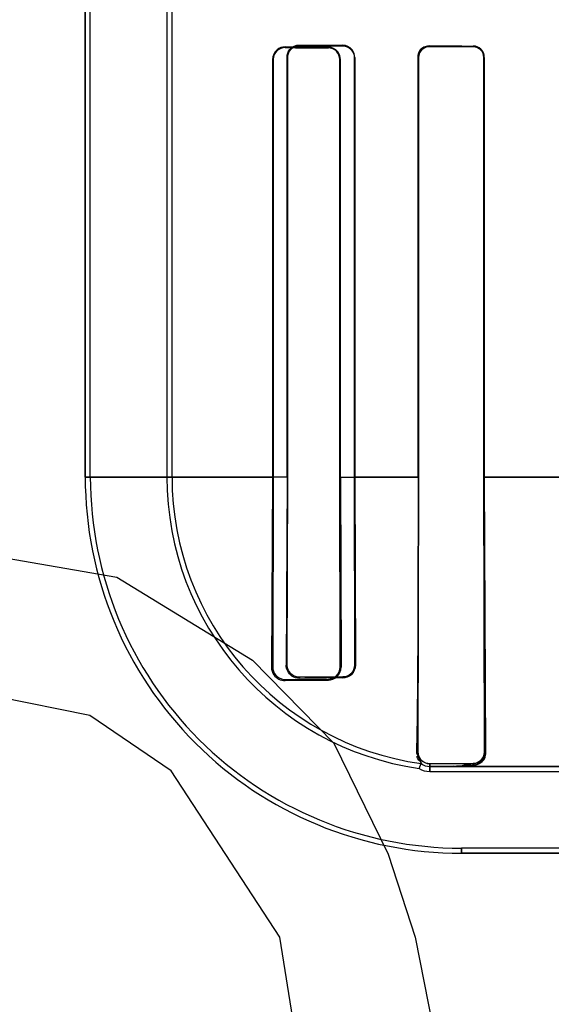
# Model space of a CAD drawing. Header units: millimetres. Extents: x 0 to 297, y 0 to 210.
# Tile 311 of 401: x 241.98 to 242.0718, y 156.6154 to 156.7855. Entities that reach past the tile are written whole.
import ezdxf

# ---------------------------------------------------------------- set-up
doc = ezdxf.new("R2010")
doc.units = ezdxf.units.MM
doc.header["$LTSCALE"] = 16.335
doc.layers.get('0').update_dxf_attribs({"linetype": 'CONTINUOUS'})
for name, color, linetype in [('AXES_REF', 7, 'CONTINUOUS'), ('INTFCLR_1', 7, 'CONTINUOUS'), ('INTFCLR_72935', 7, 'CONTINUOUS')]:
    doc.layers.add(name, color=color, linetype=linetype)

msp = doc.modelspace()

# ---------------------------------------------------------------- linework, layer by layer
at = {"color": 7, "linetype": 'Continuous'}
for p, q in [((241.9686296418, 156.6939782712), (241.9967546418, 156.6891910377)), ((241.9967546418, 156.6891910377), (242.0201922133, 156.6748293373)), ((242.0201922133, 156.6748293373), (242.0342547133, 156.6604676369)), ((241.9920672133, 156.6652548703), (241.9686296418, 156.6700421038)), ((242.0061297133, 156.6556804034), (241.9920672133, 156.6652548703)), ((242.0342547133, 156.6604676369), (242.0436296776, 156.641318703)), ((242.0248796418, 156.6269569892), (242.0061297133, 156.6556804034)), ((242.0436296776, 156.641318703), (242.0483172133, 156.6269569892)), ((242.0295671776, 156.5982335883), (242.0248796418, 156.6269569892)), ((242.0483172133, 156.6269569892), (242.0530046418, 156.6030208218))]:
    msp.add_line(p, q, dxfattribs=at)
for radius in [4.8479140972, 4.8475, 4.8164570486]:
    msp.add_circle((241.5069109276, 154.9564782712), radius, dxfattribs=at)
msp.add_arc((241.5069109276, 154.9564782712), 4.8, 278.2771290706, 261.7228709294, dxfattribs=at)
at = {"layer": 'AXES_REF', "color": 9, "linetype": 'Continuous'}
msp.add_circle((241.5069109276, 154.9564782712), 2.9642884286, dxfattribs=at)
at = {"layer": 'AXES_REF', "color": 7, "linetype": 'Continuous'}
msp.add_arc((241.5069109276, 154.9564782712), 4.91, 113.0826656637, 66.9173343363, dxfattribs=at)
at = {"layer": 'AXES_REF', "color": 9, "linetype": 'Continuous'}
msp.add_arc((241.5069109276, 154.9564782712), 4.4222561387, 94.4118118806, 85.5881881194, dxfattribs=at)
at = {"layer": 'INTFCLR_1', "color": 6, "linetype": 'Continuous'}
for p, q in [((241.9912747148, 156.7064711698), (241.9912747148, 158.0414711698)), ((241.9921563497, 156.7064711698), (241.9921563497, 158.0414795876)), ((242.0053930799, 156.7902664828), (242.0053930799, 156.7064711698)), ((242.0062747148, 156.7064711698), (242.0062747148, 156.7902665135)), ((242.0487989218, 156.7789711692), (242.0487989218, 156.7064711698)), ((242.0488895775, 156.7789711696), (242.0488895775, 156.7064711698)), ((242.0601642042, 156.7064711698), (242.0601642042, 156.7789711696)), ((242.0602461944, 156.7064711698), (242.0602461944, 156.7789711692)), ((242.0236272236, 156.7786226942), (242.0236272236, 156.7064711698)), ((242.0237539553, 156.7786226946), (242.0237539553, 156.7064711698)), ((242.0352790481, 156.7064711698), (242.0352790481, 156.7786226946)), ((242.0353827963, 156.7064711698), (242.0353827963, 156.7786226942)), ((242.0236272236, 156.7064711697), (242.0234719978, 156.6736226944)), ((242.0237539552, 156.7064711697), (242.023682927, 156.6736226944)), ((242.0353385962, 156.6736226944), (242.0352790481, 156.7064711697)), ((242.0353827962, 156.7064711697), (242.0354862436, 156.6736226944)), ((242.0488895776, 156.7064711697), (242.0487618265, 156.6589711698)), ((242.0602789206, 156.6589711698), (242.0601642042, 156.7064711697)), ((242.0602461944, 156.7064711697), (242.0604773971, 156.6589711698)), ((242.0258007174, 156.6715102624), (242.0333007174, 156.671562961)), ((242.0258007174, 156.671296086), (242.0333007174, 156.6713948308)), ((242.0489929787, 156.6561132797), (242.0493193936, 156.6569572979)), ((242.0508007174, 156.6569285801), (242.0583007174, 156.6569695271)), ((242.0562747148, 156.6564711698), (242.0508007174, 156.6564711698)), ((242.0508007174, 156.6555895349), (242.1758460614, 156.6555895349)), ((242.4778267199, 156.6423528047), (242.0562747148, 156.6423528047))]:
    msp.add_line(p, q, dxfattribs=at)
at = {"layer": 'INTFCLR_1', "color": 7, "linetype": 'Continuous'}
for p, q in [((242.0258007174, 156.780656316), (242.0251881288, 156.780565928)), ((242.050179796, 156.7808665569), (242.0508007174, 156.7809624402)), ((242.0508007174, 156.7808737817), (242.0501889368, 156.7807756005)), ((242.0588074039, 156.6567253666), (242.0583007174, 156.6566509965)), ((242.0591418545, 156.6568473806), (242.0588074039, 156.6567253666)), ((242.0594452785, 156.6570150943), (242.0591418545, 156.6568473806))]:
    msp.add_line(p, q, dxfattribs=at)
at = {"layer": 'INTFCLR_1', "color": 9, "linetype": 'Continuous'}
for p, q in [((242.0258007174, 156.780656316), (242.0258007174, 156.7807770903)), ((242.0333007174, 156.780719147), (242.0333007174, 156.7806118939)), ((242.0508007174, 156.7808737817), (242.0508007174, 156.7809624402)), ((242.0583007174, 156.7809256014), (242.0583007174, 156.7808421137)), ((242.0487989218, 156.7789711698), (242.0488895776, 156.7789711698)), ((242.0601642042, 156.7789711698), (242.0602461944, 156.7789711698)), ((242.0236272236, 156.7786226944), (242.0237539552, 156.7786226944)), ((242.0352790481, 156.7786226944), (242.0353827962, 156.7786226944)), ((241.9912747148, 156.7064701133), (242.023754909, 156.7064701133)), ((242.0352791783, 156.7064701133), (242.0488897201, 156.7064701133)), ((242.060164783, 156.7064701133), (242.0739880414, 156.7064701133)), ((242.023682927, 156.6736226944), (242.0234719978, 156.6736226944)), ((242.0354862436, 156.6736226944), (242.0353385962, 156.6736226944)), ((242.0258007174, 156.671296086), (242.0258007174, 156.6715102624)), ((242.0333007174, 156.671562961), (242.0333007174, 156.6713948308)), ((242.0485069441, 156.6589711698), (242.0487618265, 156.6589711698)), ((242.0604773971, 156.6589711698), (242.0602789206, 156.6589711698)), ((242.0508007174, 156.6555895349), (242.0508007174, 156.6569285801)), ((242.175845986, 156.6564711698), (242.0562747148, 156.6564711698)), ((242.0583007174, 156.6569695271), (242.0583007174, 156.6566509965)), ((242.0562747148, 156.6423528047), (242.0562747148, 156.6414711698)), ((242.4778262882, 156.6414711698), (242.0562751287, 156.6414711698))]:
    msp.add_line(p, q, dxfattribs=at)
at = {"layer": 'INTFCLR_1', "color": 7, "linetype": 'Continuous'}
msp.add_lwpolyline([(242.0599566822, 156.6578730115), (242.0600272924, 156.6579900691), (242.0600887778, 156.6581097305), (242.0601412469, 156.6582312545), (242.0601847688, 156.6583536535), (242.0602196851, 156.6584765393), (242.0602464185, 156.6586001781), (242.0602651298, 156.6587243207), (242.0602759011, 156.6588481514), (242.0602789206, 156.6589711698)], dxfattribs=at)
at = {"layer": 'INTFCLR_1', "color": 6, "linetype": 'Continuous'}
for centre, radius, start, end in [((242.0562747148, 156.7064711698), 0.065, 179.999999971, 269.9999999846), ((242.0562747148, 156.7064711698), 0.06411836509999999, 179.9999997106, 269.9999998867), ((242.0562747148, 156.7064711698), 0.0508816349, 179.9999996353, 261.772076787), ((242.0562747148, 156.7064711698), 0.05, 180.0000000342, 262.0038577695), ((242.0508007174, 156.6589711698), 0.0025, 233.6632837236, 269.9999999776), ((242.0508007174, 156.6589711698), 0.0033816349, 237.6848816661, 270.0000036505)]:
    msp.add_arc(centre, radius, start, end, dxfattribs=at)
for centre, major_axis, start_param, end_param in [((242.2670507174, 156.7811226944), (0.2607760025, 0), -2.752156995, -2.682292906), ((242.2670507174, 156.7811226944), (0.2757760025, 0), -2.6358278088, -2.5822577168), ((242.2670507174, 156.7814711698), (0.2607760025, 0), -2.5485709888, -2.4989177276), ((242.2670507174, 156.7814711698), (0.2757760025, 0), -2.4721230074, -2.4294368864)]:
    msp.add_ellipse(centre, major_axis=major_axis, ratio=0.0034906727, start_param=start_param, end_param=end_param, dxfattribs=at)
for points, knots in [([(242.0258007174, 156.7807770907), (242.0253164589, 156.7807812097), (242.0241743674, 156.7804041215), (242.0236272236, 156.7792421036), (242.0236272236, 156.7786226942)], [0, 0, 0, 0, 0.4387808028, 1, 1, 1, 1]), ([(242.0353827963, 156.7786226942), (242.0353827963, 156.7790866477), (242.0350165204, 156.7801830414), (242.0339005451, 156.7807149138), (242.0333007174, 156.7807191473)], [0, 0, 0, 0, 0.4361301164, 1, 1, 1, 1]), ([(242.0352790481, 156.7786226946), (242.0352790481, 156.7791229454), (242.0348641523, 156.7801754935), (242.0338120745, 156.7806090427), (242.0333007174, 156.780611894)], [0, 0, 0, 0, 0.4945066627, 1, 1, 1, 1]), ([(242.0602461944, 156.7789711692), (242.0602461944, 156.7794295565), (242.0598760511, 156.7804581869), (242.0588362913, 156.7809231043), (242.0583007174, 156.7809256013)], [0, 0, 0, 0, 0.4611694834, 1, 1, 1, 1]), ([(242.0601642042, 156.7789711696), (242.0601642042, 156.779424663), (242.0597932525, 156.7804124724), (242.0587993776, 156.7808400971), (242.0583007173, 156.7808421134)], [0, 0, 0, 0, 0.476279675, 1, 1, 1, 1]), ([(242.0487989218, 156.7064711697), (242.0487989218, 156.7055884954), (242.048798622, 156.7038209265), (242.0487972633, 156.7011641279), (242.0487953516, 156.6989431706), (242.0487933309, 156.6971586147), (242.0487915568, 156.6958128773), (242.0487895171, 156.6944616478), (242.0487872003, 156.6931044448), (242.0487845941, 156.6917412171), (242.048781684, 156.69037176), (242.0487784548, 156.6889963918), (242.0487748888, 156.6876152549), (242.0487709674, 156.6862290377), (242.0487666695, 156.6848383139), (242.0487619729, 156.6834442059), (242.0487568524, 156.6820478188), (242.0487512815, 156.6806507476), (242.0487452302, 156.67925465), (242.0487386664, 156.6778616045), (242.0487315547, 156.6764740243), (242.0487238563, 156.675094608), (242.0487155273, 156.6737263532), (242.0487065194, 156.6723724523), (242.0486936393, 156.6706072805), (242.0486757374, 156.6684669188), (242.0486504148, 156.6660163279), (242.0486215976, 156.6637859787), (242.0485814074, 156.6614610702), (242.0485449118, 156.6598920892), (242.0485069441, 156.6589711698)], [0, 0, 0, 0, 0.0557454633, 0.111631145, 0.1677906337, 0.1960104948, 0.2243351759, 0.2527810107, 0.2813477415, 0.3100497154, 0.3388760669, 0.3678362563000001, 0.3969115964, 0.4261023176, 0.4553834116, 0.4847434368, 0.5141479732, 0.5435730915, 0.5729764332, 0.6023196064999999, 0.6315521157, 0.6606104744, 0.6894382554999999, 0.7179661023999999, 0.7461182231, 0.8009209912, 0.8531456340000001, 0.900894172, 0.9417897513, 1, 1, 1, 1]), ([(242.0234719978, 156.6736226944), (242.02346473, 156.6731590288), (242.0238041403, 156.671935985), (242.02507767, 156.6712836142), (242.0258007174, 156.671296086)], [0, 0, 0, 0, 0.3907080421, 1, 1, 1, 1]), ([(242.023682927, 156.6736226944), (242.0236805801, 156.6731553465), (242.0240475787, 156.6720408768), (242.0251891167, 156.6715055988), (242.0258007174, 156.6715102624)], [0, 0, 0, 0, 0.4331471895, 1, 1, 1, 1]), ([(242.0333007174, 156.671562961), (242.0337855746, 156.6715661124), (242.0348647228, 156.6719662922), (242.0353408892, 156.6730628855), (242.0353385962, 156.6736226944)], [0, 0, 0, 0, 0.4641296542, 1, 1, 1, 1]), ([(242.0333007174, 156.6713948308), (242.0338179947, 156.6714003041), (242.0349775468, 156.6718309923), (242.035491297, 156.6730149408), (242.0354862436, 156.6736226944)], [0, 0, 0, 0, 0.4597947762, 1, 1, 1, 1]), ([(242.0487618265, 156.6589711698), (242.0487584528, 156.6585064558), (242.0491252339, 156.6574273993), (242.0502238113, 156.6569252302), (242.0508007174, 156.6569285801)], [0, 0, 0, 0, 0.4461476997, 1, 1, 1, 1]), ([(242.0562747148, 156.6564711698), (242.0558265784, 156.6564711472), (242.0540153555, 156.6564642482), (242.0569262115, 156.6566582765), (242.0577121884, 156.6566407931), (242.0583007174, 156.6566509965)], [0, 0, 0, 0, 0.2848409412, 0.6258676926, 1, 1, 1, 1])]:
    msp.add_open_spline(points, degree=3, knots=knots, dxfattribs=at)
at = {"layer": 'INTFCLR_1', "color": 7, "linetype": 'Continuous'}
for points, knots in [([(242.0258007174, 156.7806563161), (242.0253081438, 156.7806524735), (242.0242259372, 156.7802657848), (242.023751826, 156.779171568), (242.0237539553, 156.7786226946)], [0, 0, 0, 0, 0.4729760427, 1, 1, 1, 1]), ([(242.0508007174, 156.7809624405), (242.0502768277, 156.7809565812), (242.049210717, 156.7805303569), (242.0487970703, 156.7794665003), (242.0487989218, 156.7789711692)], [0, 0, 0, 0, 0.5140239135, 1, 1, 1, 1]), ([(242.0508007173, 156.7808737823), (242.0503426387, 156.7808674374), (242.0493328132, 156.7805099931), (242.0488870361, 156.7794862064), (242.0488895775, 156.7789711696)], [0, 0, 0, 0, 0.4707549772, 1, 1, 1, 1]), ([(242.0583005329, 156.6569695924), (242.0587593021, 156.6569700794), (242.0598045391, 156.6573469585), (242.0602873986, 156.6584145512), (242.0602794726, 156.658970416)], [0, 0, 0, 0, 0.4521273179, 1, 1, 1, 1]), ([(242.0583007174, 156.6566509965), (242.0587917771, 156.6566640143), (242.0599682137, 156.6571062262), (242.0604483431, 156.6583192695), (242.0604773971, 156.6589711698)], [0, 0, 0, 0, 0.4294815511, 1, 1, 1, 1])]:
    msp.add_open_spline(points, degree=3, knots=knots, dxfattribs=at)
for points in [[(242.0501889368, 156.7807756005), (242.0496947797, 156.7806103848), (242.0490408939, 156.7802357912), (242.0490409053, 156.7797147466)], [(242.0251881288, 156.780565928), (242.0247488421, 156.7804303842), (242.0240861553, 156.7801963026), (242.0240861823, 156.7797365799)], [(242.0487989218, 156.7789711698), (242.0487989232, 156.779471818), (242.048888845, 156.7802087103), (242.0493653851, 156.7803621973)], [(242.0604773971, 156.6589711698), (242.0604915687, 156.6584243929), (242.060305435, 156.6579100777), (242.059918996, 156.6574282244)], [(242.0583007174, 156.6569695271), (242.0587525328, 156.6569719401), (242.0593260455, 156.6570595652), (242.0595725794, 156.6574381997)]]:
    msp.add_open_spline(points, degree=3, dxfattribs=at)
at = {"layer": 'INTFCLR_1', "color": 6, "linetype": 'Continuous'}
msp.add_open_spline([(242.0485069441, 156.6589711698), (242.0484861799, 156.6584675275), (242.049419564, 156.6574464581), (242.0489203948, 156.6575165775)], degree=3, dxfattribs=at)
at = {"layer": 'INTFCLR_72935', "color": 6, "linetype": 'Continuous'}
for p, q in [((241.9912747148, 158.0414711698), (241.9912747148, 156.7064711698)), ((241.9921563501, 156.7064711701), (241.9921563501, 158.0414880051)), ((242.0053930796, 156.7926258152), (242.0053930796, 156.7064711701)), ((242.0062747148, 156.7064711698), (242.0062747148, 156.7917307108)), ((242.0261492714, 156.7064711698), (242.0261492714, 156.7789711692)), ((242.0262700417, 156.7064711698), (242.0262700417, 156.7789711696)), ((242.0377658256, 156.7789711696), (242.0377658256, 156.7064711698)), ((242.0378664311, 156.7789711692), (242.0378664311, 156.7064711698)), ((242.0487989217, 156.7064711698), (242.0487989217, 156.7789711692)), ((242.0488895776, 156.7064711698), (242.0488895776, 156.7789711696)), ((242.0601642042, 156.7789711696), (242.0601642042, 156.7064711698)), ((242.0602461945, 156.7789711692), (242.0602461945, 156.7064711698)), ((242.0261492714, 156.7064711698), (242.0260156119, 156.6739711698)), ((242.0262035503, 156.6739711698), (242.0262700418, 156.7064711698)), ((242.0377658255, 156.7064711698), (242.0378223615, 156.6739711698)), ((242.037866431, 156.7064711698), (242.0379621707, 156.6739711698)), ((242.0487618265, 156.6589711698), (242.0488895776, 156.7064711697)), ((242.0601642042, 156.7064711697), (242.0602789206, 156.6589711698)), ((242.0602461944, 156.7064711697), (242.0604773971, 156.6589711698)), ((242.0358007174, 156.6719288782), (242.0283007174, 156.6718790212)), ((242.0489929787, 156.6561132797), (242.0493193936, 156.6569572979)), ((242.0583007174, 156.6569695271), (242.0508007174, 156.6569285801)), ((242.0508007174, 156.6564711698), (242.0562747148, 156.6564711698)), ((242.0508007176, 156.6555895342), (242.1782053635, 156.6555895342)), ((242.4778267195, 156.6423528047), (242.0562747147, 156.6423528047))]:
    msp.add_line(p, q, dxfattribs=at)
at = {"layer": 'INTFCLR_72935', "color": 7, "linetype": 'Continuous'}
for p, q in [((242.0276891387, 156.7808983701), (242.0283007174, 156.7809893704)), ((242.0508007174, 156.7809624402), (242.0501809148, 156.7808669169)), ((242.0501915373, 156.7807764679), (242.0508007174, 156.7808737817)), ((242.0583007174, 156.6566509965), (242.0588072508, 156.6567253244)), ((242.0588072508, 156.6567253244), (242.059141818, 156.6568473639)), ((242.059141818, 156.6568473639), (242.0594452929, 156.6570151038))]:
    msp.add_line(p, q, dxfattribs=at)
at = {"layer": 'INTFCLR_72935', "color": 9, "linetype": 'Continuous'}
for p, q in [((242.0283007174, 156.7811050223), (242.0283007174, 156.7809893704)), ((242.0358007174, 156.7809466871), (242.0358007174, 156.7810504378)), ((242.0508007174, 156.7809624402), (242.0508007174, 156.7808737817)), ((242.0583007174, 156.7808421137), (242.0583007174, 156.7809256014)), ((242.0262700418, 156.7789711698), (242.0261492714, 156.7789711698)), ((242.037866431, 156.7789711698), (242.0377658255, 156.7789711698)), ((242.0488895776, 156.7789711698), (242.0487989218, 156.7789711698)), ((242.0602461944, 156.7789711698), (242.0601642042, 156.7789711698)), ((242.0262708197, 156.7064701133), (241.9912747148, 156.7064701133)), ((242.048889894, 156.7064701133), (242.0377656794, 156.7064701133)), ((242.073987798, 156.7064701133), (242.0601647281, 156.7064701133)), ((242.0260156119, 156.6739711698), (242.0262035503, 156.6739711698)), ((242.0378223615, 156.6739711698), (242.0379621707, 156.6739711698)), ((242.0283007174, 156.6718790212), (242.0283007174, 156.6716879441)), ((242.0358007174, 156.6717718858), (242.0358007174, 156.6719288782)), ((242.0487618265, 156.6589711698), (242.0485069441, 156.6589711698)), ((242.0602789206, 156.6589711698), (242.0604773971, 156.6589711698)), ((242.0508007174, 156.6569285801), (242.0508007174, 156.6555895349)), ((242.0562747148, 156.6564711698), (242.1758460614, 156.6564711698)), ((242.0583007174, 156.6566509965), (242.0583007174, 156.6569695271)), ((242.0562747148, 156.6414711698), (242.0562747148, 156.6423528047)), ((242.0562751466, 156.6414711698), (242.477826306, 156.6414711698))]:
    msp.add_line(p, q, dxfattribs=at)
at = {"layer": 'INTFCLR_72935', "color": 7, "linetype": 'Continuous'}
msp.add_lwpolyline([(242.0602789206, 156.6589711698), (242.0602759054, 156.65884823), (242.0602651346, 156.6587243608), (242.0602463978, 156.6586000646), (242.0602195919, 156.6584761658), (242.0601845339, 156.6583529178), (242.0601407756, 156.6582300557), (242.0600879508, 156.6581079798), (242.06002597, 156.6579877), (242.0599547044, 156.6578699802)], dxfattribs=at)
at = {"layer": 'INTFCLR_72935', "color": 6, "linetype": 'Continuous'}
for centre, radius, start, end in [((242.0562747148, 156.7064711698), 0.065, 180.0000000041, 270.0000000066), ((242.0562747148, 156.7064711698), 0.06411836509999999, 179.9999997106, 269.9999998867), ((242.0562747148, 156.7064711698), 0.0508816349, 179.9999996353, 261.7720767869), ((242.0562747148, 156.7064711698), 0.05, 179.9999999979, 262.003857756), ((242.0538671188, 154.7197822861), 1.952073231, 90.5302789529, 90.7504272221), ((242.0508007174, 156.6589711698), 0.0025, 233.6632837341, 269.9999999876), ((242.0508007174, 156.6589711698), 0.0033816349, 237.6848816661, 270.0000036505)]:
    msp.add_arc(centre, radius, start, end, dxfattribs=at)
for major_axis, ratio, start_param, end_param in [((0.2607760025, 0), 0.0034906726, -2.7276365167, -2.66111961), ((0.2757760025, 0), 0.0034906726, -2.6174210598, -2.5653995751), ((0.2607760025, 0), 0.0034906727, -2.5485709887, -2.4989177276), ((0.2757760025, 0), 0.0034906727, -2.4721230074, -2.4294368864)]:
    msp.add_ellipse((242.2670507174, 156.7814711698), major_axis=major_axis, ratio=ratio, start_param=start_param, end_param=end_param, dxfattribs=at)
for points, knots in [([(242.0261492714, 156.7789711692), (242.0261492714, 156.7794568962), (242.0265394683, 156.7805856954), (242.0276934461, 156.7811098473), (242.0283007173, 156.7811050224)], [0, 0, 0, 0, 0.4443908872, 1, 1, 1, 1]), ([(242.0378664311, 156.7789711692), (242.0378664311, 156.779436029), (242.0374980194, 156.7805246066), (242.0363913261, 156.7810464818), (242.0358007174, 156.7810504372)], [0, 0, 0, 0, 0.4404242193, 1, 1, 1, 1]), ([(242.0358007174, 156.7809466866), (242.0363040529, 156.7809439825), (242.0373483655, 156.7805188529), (242.0377658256, 156.7794726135), (242.0377658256, 156.7789711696)], [0, 0, 0, 0, 0.5009449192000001, 1, 1, 1, 1]), ([(242.0602461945, 156.7789711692), (242.0602461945, 156.7794910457), (242.0598049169, 156.7805304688), (242.0587751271, 156.7809233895), (242.0583007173, 156.7809256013)], [0, 0, 0, 0, 0.5228612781, 1, 1, 1, 1]), ([(242.0583007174, 156.7808421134), (242.0587990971, 156.7808400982), (242.0597929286, 156.78041281), (242.0601642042, 156.7794249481), (242.0601642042, 156.7789711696)], [0, 0, 0, 0, 0.5234231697, 1, 1, 1, 1]), ([(242.0487989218, 156.7064711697), (242.0487989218, 156.7055885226), (242.048798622, 156.7038210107), (242.0487972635, 156.7011642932), (242.0487949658, 156.6984949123), (242.0487916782, 156.6958076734), (242.048788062, 156.6935552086), (242.0487845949, 156.6917416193), (242.0487816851, 156.690372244), (242.0487784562, 156.6889969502), (242.0487748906, 156.6876159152), (242.0487709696, 156.6862297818), (242.0487666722, 156.6848391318), (242.0487619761, 156.6834451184), (242.0487568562, 156.682048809), (242.0487512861, 156.6806518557), (242.0487452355, 156.6792558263), (242.0487386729, 156.6778629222), (242.0487315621, 156.6764753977), (242.0487238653, 156.6750961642), (242.0487155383, 156.6737280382), (242.0487036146, 156.6719360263), (242.0486870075, 156.6697514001), (242.0486635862, 156.6672212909), (242.0486364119, 156.6648691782), (242.0486056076, 156.6627799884), (242.048567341, 156.6608442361), (242.0485334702, 156.65961457), (242.0485069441, 156.6589711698)], [0, 0, 0, 0, 0.0557437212, 0.1116274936, 0.1677854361, 0.2243289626, 0.2813406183, 0.3100403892, 0.3388666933, 0.367823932, 0.3968975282, 0.4260864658, 0.4553657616, 0.4847246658, 0.5141261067, 0.5435504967, 0.5729501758, 0.6022933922, 0.63152055, 0.6605806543, 0.689400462, 0.7179263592, 0.7737579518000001, 0.8273748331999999, 0.8777225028, 0.9223159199, 0.9593314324, 1, 1, 1, 1]), ([(242.0283007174, 156.6716879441), (242.0278475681, 156.67168178), (242.0266500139, 156.6720156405), (242.0260069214, 156.6732607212), (242.0260156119, 156.6739711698)], [0, 0, 0, 0, 0.3894422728, 1, 1, 1, 1]), ([(242.0283007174, 156.6718790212), (242.0278409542, 156.6718757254), (242.0267372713, 156.6722334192), (242.0262006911, 156.6733626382), (242.0262035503, 156.6739711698)], [0, 0, 0, 0, 0.4303746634, 1, 1, 1, 1]), ([(242.0378223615, 156.6739711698), (242.0378244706, 156.6734310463), (242.03737018, 156.6723459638), (242.0362969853, 156.6719319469), (242.0358007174, 156.6719288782)], [0, 0, 0, 0, 0.5211549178, 1, 1, 1, 1]), ([(242.0508007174, 156.6569285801), (242.0503417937, 156.6569259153), (242.0492644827, 156.6572884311), (242.0487575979, 156.6583886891), (242.0487618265, 156.6589711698)], [0, 0, 0, 0, 0.4406753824, 1, 1, 1, 1]), ([(242.0583007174, 156.6566509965), (242.0577118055, 156.6566407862), (242.0575005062, 156.6570457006), (242.0561756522, 156.656471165), (242.0562747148, 156.6564711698)], [0, 0, 0, 0, 0.8560268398, 1, 1, 1, 1])]:
    msp.add_open_spline(points, degree=3, knots=knots, dxfattribs=at)
at = {"layer": 'INTFCLR_72935', "color": 7, "linetype": 'Continuous'}
for points, knots in [([(242.0262700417, 156.7789711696), (242.0262703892, 156.7794267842), (242.0266339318, 156.7804960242), (242.0277239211, 156.7809841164), (242.0283007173, 156.7809893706)], [0, 0, 0, 0, 0.4413011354, 1, 1, 1, 1]), ([(242.0487989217, 156.7789711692), (242.0487989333, 156.7794601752), (242.049202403, 156.7805231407), (242.0502705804, 156.7809558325), (242.0508007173, 156.7809624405)], [0, 0, 0, 0, 0.4798014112, 1, 1, 1, 1]), ([(242.0488895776, 156.7789711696), (242.0488894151, 156.7794820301), (242.049326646, 156.780505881), (242.0503383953, 156.7808660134), (242.0508007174, 156.7808737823)], [0, 0, 0, 0, 0.5249027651, 1, 1, 1, 1]), ([(242.0379621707, 156.6739711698), (242.0379663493, 156.6733850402), (242.0374755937, 156.6722167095), (242.0363265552, 156.6717789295), (242.0358007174, 156.6717718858)], [0, 0, 0, 0, 0.5270943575, 1, 1, 1, 1]), ([(242.0604773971, 156.6589711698), (242.0604517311, 156.6584439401), (242.0601161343, 156.657253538), (242.0589177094, 156.6566675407), (242.0583007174, 156.6566509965)], [0, 0, 0, 0, 0.4609805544, 1, 1, 1, 1]), ([(242.0602800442, 156.6589698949), (242.0602882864, 156.6584129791), (242.059803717, 156.6573449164), (242.0587587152, 156.6569699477), (242.0583010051, 156.6569691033)], [0, 0, 0, 0, 0.5489145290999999, 1, 1, 1, 1])]:
    msp.add_open_spline(points, degree=3, knots=knots, dxfattribs=at)
for points in [[(242.0501809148, 156.7808669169), (242.0497087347, 156.7807151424), (242.049037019, 156.7804113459), (242.0490370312, 156.7799153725)], [(242.0262700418, 156.7789711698), (242.0262700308, 156.7794305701), (242.0263019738, 156.7801301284), (242.0267406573, 156.7802665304)], [(242.0488895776, 156.7789711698), (242.0488895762, 156.7795084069), (242.0490624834, 156.7802615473), (242.0495722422, 156.780431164)], [(242.0372880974, 156.6723770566), (242.0377049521, 156.6727758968), (242.037966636, 156.6733942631), (242.0379621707, 156.6739711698)], [(242.0358007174, 156.6717718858), (242.0363359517, 156.6717771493), (242.0369013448, 156.6720070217), (242.0372880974, 156.6723770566)], [(242.0594452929, 156.6570151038), (242.0601158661, 156.6573904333), (242.0604436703, 156.6578673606), (242.0604287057, 156.6584458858)], [(242.0599547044, 156.6578699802), (242.0596664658, 156.657429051), (242.0591623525, 156.6570025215), (242.0586355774, 156.6569996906)]]:
    msp.add_open_spline(points, degree=3, dxfattribs=at)
at = {"layer": 'INTFCLR_72935', "color": 6, "linetype": 'Continuous'}
msp.add_open_spline([(242.0493193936, 156.6569572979), (242.0497865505, 156.6568916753), (242.0485883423, 156.6577092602), (242.0486077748, 156.6581806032)], degree=3, dxfattribs=at)

doc.saveas('drawing.dxf')
